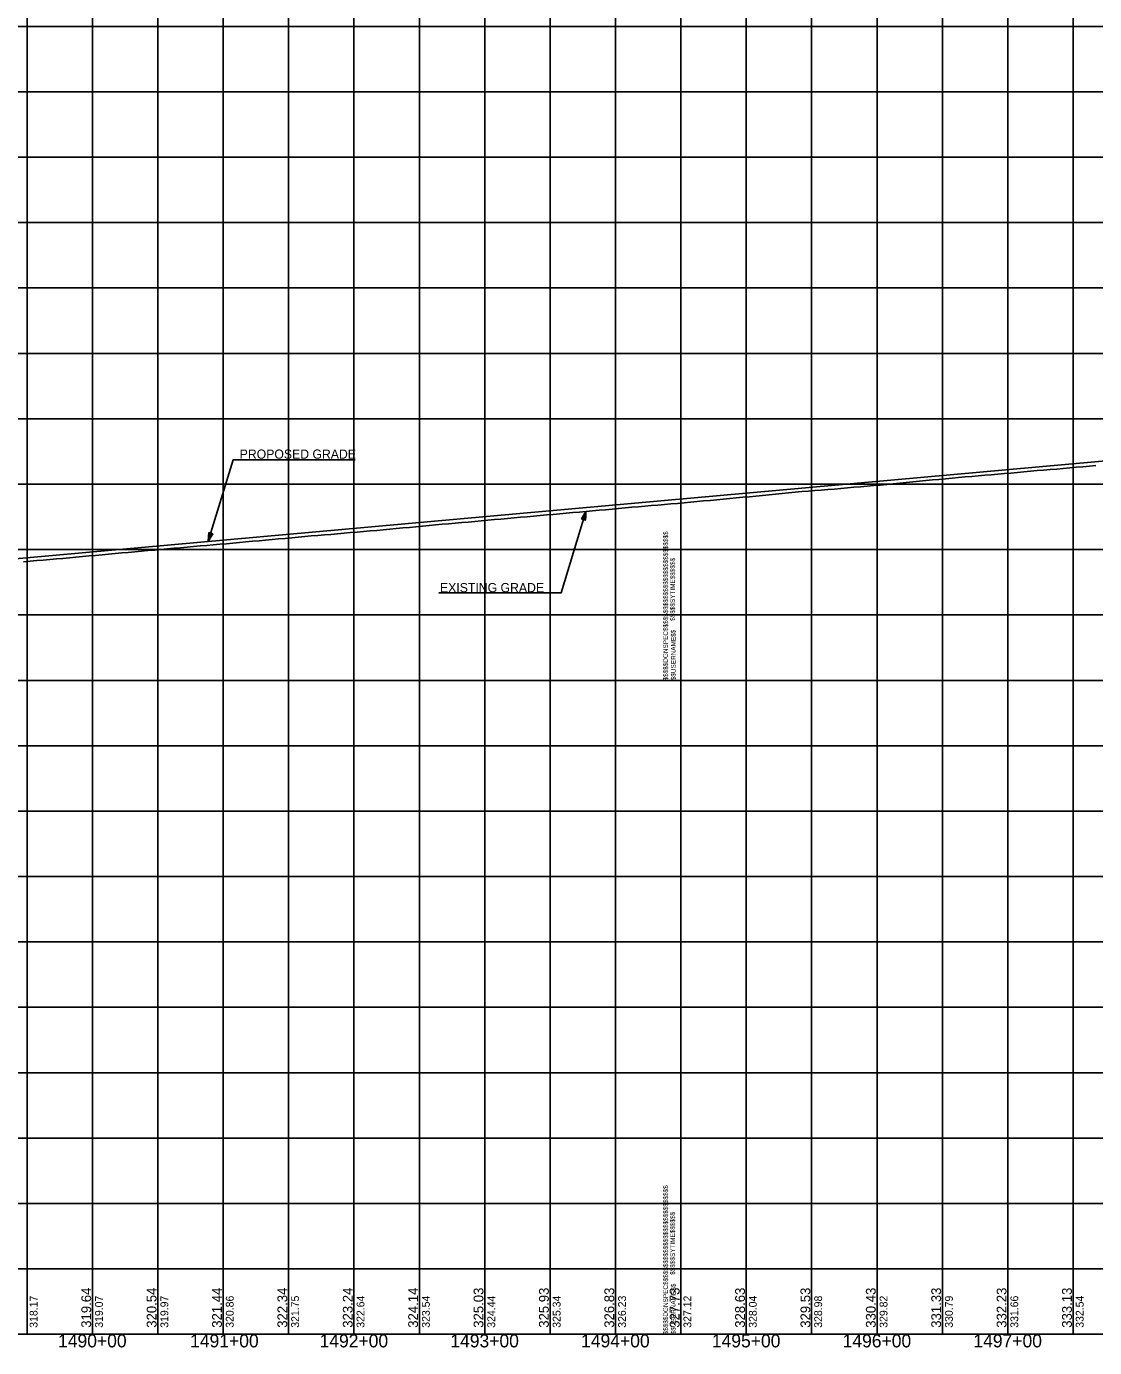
# Model space of a CAD drawing. Extents: x -90830 to 2015517, y -20856 to 836331.
# Drawn here: x 37873 to 38690, y -19397 to -18387 of the extents above; entities that cross this region are included whole.
import ezdxf

# ---------------------------------------------------------------- set-up
doc = ezdxf.new("R2010")
doc.units = 0
for name, color, linetype in [('Level 1', 7, 'Continuous'), ('RD_DDB_Profile_Elev', 7, 'Continuous'), ('RD_DDB_Profile_EX', 7, 'Continuous'), ('RD_DDB_Profile_PR', 7, 'Continuous'), ('RD_DDB_StaTX', 7, 'Continuous'), ('RD_DDB_StripGrade', 7, 'Continuous'), ('RD_GPK_Profile_Cell', 7, 'Continuous'), ('RD_PD_Final_TX', 7, 'Continuous')]:
    doc.layers.add(name, color=color, linetype=linetype)

msp = doc.modelspace()

# ---------------------------------------------------------------- linework, layer by layer
at = {"layer": 'Level 1'}
for p, q in [((37873.5, -17886.5), (37873.5, -18386.5)), ((37923.5, -17886.5), (37923.5, -18386.5)), ((37973.5, -17886.5), (37973.5, -18386.5)), ((38023.5, -17886.5), (38023.5, -18386.5)), ((38073.5, -17886.5), (38073.5, -18386.5)), ((38123.5, -17886.5), (38123.5, -18386.5)), ((38173.5, -17886.5), (38173.5, -18386.5)), ((38223.5, -17886.5), (38223.5, -18386.5)), ((38273.5, -17886.5), (38273.5, -18386.5)), ((38323.5, -17886.5), (38323.5, -18386.5)), ((38373.5, -17886.5), (38373.5, -18386.5)), ((38373.5, -17886.5), (38373.5, -18386.5)), ((38373.5, -17886.5), (38373.5, -18386.5)), ((38423.5, -17886.5), (38423.5, -18386.5)), ((38473.5, -17886.5), (38473.5, -18386.5)), ((38523.5, -17886.5), (38523.5, -18386.5)), ((38573.5, -17886.5), (38573.5, -18386.5)), ((38623.5, -17886.5), (38623.5, -18386.5)), ((38673.5, -17886.5), (38673.5, -18386.5)), ((36773.5, -18386.5), (38373.5, -18386.5)), ((36773.5, -18386.5), (38373.5, -18386.5)), ((37873.5, -18386.5), (37873.5, -18886.5)), ((37923.5, -18386.5), (37923.5, -18886.5)), ((37973.5, -18386.5), (37973.5, -18886.5)), ((38023.5, -18386.5), (38023.5, -18886.5)), ((38073.5, -18386.5), (38073.5, -18886.5)), ((38123.5, -18386.5), (38123.5, -18886.5)), ((38173.5, -18386.5), (38173.5, -18886.5)), ((38223.5, -18386.5), (38223.5, -18886.5)), ((38273.5, -18386.5), (38273.5, -18886.5)), ((38323.5, -18386.5), (38323.5, -18886.5)), ((38373.5, -18386.5), (38373.5, -18886.5)), ((38373.5, -18386.5), (38373.5, -18886.5)), ((38373.5, -18386.5), (39973.5, -18386.5)), ((38373.5, -18386.5), (38373.5, -18886.5)), ((38373.5, -18386.5), (39973.5, -18386.5)), ((38423.5, -18386.5), (38423.5, -18886.5)), ((38473.5, -18386.5), (38473.5, -18886.5)), ((38523.5, -18386.5), (38523.5, -18886.5)), ((38573.5, -18386.5), (38573.5, -18886.5)), ((38623.5, -18386.5), (38623.5, -18886.5)), ((38673.5, -18386.5), (38673.5, -18886.5)), ((36773.5, -18436.5), (38373.5, -18436.5)), ((38373.5, -18436.5), (39973.5, -18436.5)), ((36773.5, -18486.5), (38373.5, -18486.5)), ((38373.5, -18486.5), (39973.5, -18486.5)), ((36773.5, -18536.5), (38373.5, -18536.5)), ((38373.5, -18536.5), (39973.5, -18536.5)), ((36773.5, -18586.5), (38373.5, -18586.5)), ((38373.5, -18586.5), (39973.5, -18586.5)), ((36773.5, -18636.5), (38373.5, -18636.5)), ((38373.5, -18636.5), (39973.5, -18636.5)), ((36773.5, -18686.5), (38373.5, -18686.5)), ((38373.5, -18686.5), (39973.5, -18686.5)), ((36773.5, -18736.5), (38373.5, -18736.5)), ((38373.5, -18736.5), (39973.5, -18736.5)), ((36773.5, -18786.5), (38373.5, -18786.5)), ((38373.5, -18786.5), (39973.5, -18786.5)), ((36773.5, -18836.5), (38373.5, -18836.5)), ((38373.5, -18836.5), (39973.5, -18836.5)), ((36773.5, -18886.5), (38373.5, -18886.5)), ((36773.5, -18886.5), (38373.5, -18886.5)), ((37873.5, -18886.5), (37873.5, -19386.5)), ((37923.5, -18886.5), (37923.5, -19386.5)), ((37973.5, -18886.5), (37973.5, -19386.5)), ((38023.5, -18886.5), (38023.5, -19386.5)), ((38073.5, -18886.5), (38073.5, -19386.5)), ((38123.5, -18886.5), (38123.5, -19386.5)), ((38173.5, -18886.5), (38173.5, -19386.5)), ((38223.5, -18886.5), (38223.5, -19386.5)), ((38273.5, -18886.5), (38273.5, -19386.5)), ((38323.5, -18886.5), (38323.5, -19386.5)), ((38373.5, -18886.5), (39973.5, -18886.5)), ((38373.5, -18886.5), (38373.5, -19386.5)), ((38373.5, -18886.5), (38373.5, -19386.5)), ((38373.5, -18886.5), (39973.5, -18886.5)), ((38373.5, -18886.5), (38373.5, -19386.5)), ((38423.5, -18886.5), (38423.5, -19386.5)), ((38473.5, -18886.5), (38473.5, -19386.5)), ((38523.5, -18886.5), (38523.5, -19386.5)), ((38573.5, -18886.5), (38573.5, -19386.5)), ((38623.5, -18886.5), (38623.5, -19386.5)), ((38673.5, -18886.5), (38673.5, -19386.5)), ((36773.5, -18936.5), (38373.5, -18936.5)), ((38373.5, -18936.5), (39973.5, -18936.5)), ((36773.5, -18986.5), (38373.5, -18986.5)), ((38373.5, -18986.5), (39973.5, -18986.5)), ((36773.5, -19036.5), (38373.5, -19036.5)), ((38373.5, -19036.5), (39973.5, -19036.5)), ((36773.5, -19086.5), (38373.5, -19086.5)), ((38373.5, -19086.5), (39973.5, -19086.5)), ((36773.5, -19136.5), (38373.5, -19136.5)), ((38373.5, -19136.5), (39973.5, -19136.5)), ((36773.5, -19186.5), (38373.5, -19186.5)), ((38373.5, -19186.5), (39973.5, -19186.5)), ((36773.5, -19236.5), (38373.5, -19236.5)), ((38373.5, -19236.5), (39973.5, -19236.5)), ((36773.5, -19286.5), (38373.5, -19286.5)), ((38373.5, -19286.5), (39973.5, -19286.5)), ((36773.5, -19336.5), (38373.5, -19336.5)), ((38373.5, -19336.5), (39973.5, -19336.5)), ((36773.5, -19386.5), (38373.5, -19386.5)), ((38373.5, -19386.5), (39973.5, -19386.5))]:
    msp.add_line(p, q, dxfattribs=at)
at = {"layer": 'RD_DDB_Profile_EX'}
for points in [[(38420.9, -18746.5), (38425.9, -18746.1), (38430.9, -18745.6), (38435.9, -18745.1), (38440.9, -18744.6), (38445.9, -18744.1), (38450.9, -18743.7), (38455.9, -18743.2), (38460.9, -18742.7), (38465.9, -18742.2), (38470.9, -18741.8), (38475.9, -18741.4), (38480.9, -18741), (38485.9, -18740.6), (38490.9, -18740.2), (38495.9, -18739.8), (38500.9, -18739.4), (38505.9, -18738.9), (38510.9, -18738.5), (38515.9, -18738.1), (38520.9, -18737.6), (38525.9, -18737.2), (38530.9, -18736.7), (38535.9, -18736.2), (38540.9, -18735.7), (38545.9, -18735.2), (38550.9, -18734.7), (38555.9, -18734.2), (38560.9, -18733.7), (38565.9, -18733.3), (38570.9, -18732.8), (38575.9, -18732.3), (38580.9, -18731.9), (38585.9, -18731.4), (38590.9, -18731), (38595.9, -18730.6), (38600.9, -18730.1), (38605.9, -18729.7), (38610.9, -18729.3), (38615.9, -18728.9), (38620.9, -18728.4), (38625.9, -18728), (38630.9, -18727.5), (38635.9, -18727), (38640.9, -18726.6), (38645.9, -18726.1), (38650.9, -18725.7), (38655.9, -18725.3), (38660.9, -18724.9), (38665.9, -18724.5), (38670.9, -18724), (38675.9, -18723.6), (38680.9, -18723.2), (38685.9, -18722.7), (38690.9, -18722.3)], [(37920.9, -18791.4), (37925.9, -18791), (37930.9, -18790.5), (37935.9, -18790), (37940.9, -18789.6), (37945.9, -18789.1), (37950.9, -18788.7), (37955.9, -18788.2), (37960.9, -18787.8), (37965.9, -18787.3), (37970.9, -18786.9), (37975.9, -18786.4), (37980.9, -18786), (37985.9, -18785.5), (37990.9, -18785.1), (37995.9, -18784.6), (38000.9, -18784.2), (38005.9, -18783.7), (38010.9, -18783.3), (38015.9, -18782.8), (38020.9, -18782.4), (38025.9, -18782), (38030.9, -18781.5), (38035.9, -18781.1), (38040.9, -18780.7), (38045.9, -18780.2), (38050.9, -18779.8), (38055.9, -18779.3), (38060.9, -18778.9), (38065.9, -18778.4), (38070.9, -18778), (38075.9, -18777.5), (38080.9, -18777), (38085.9, -18776.6), (38090.9, -18776.1), (38095.9, -18775.7), (38100.9, -18775.3), (38105.9, -18774.9), (38110.9, -18774.5), (38115.9, -18774), (38120.9, -18773.5), (38125.9, -18773.1), (38130.9, -18772.6), (38135.9, -18772.2), (38140.9, -18771.8), (38145.9, -18771.3), (38150.9, -18770.9), (38155.9, -18770.4), (38160.9, -18770), (38165.9, -18769.5), (38170.9, -18769), (38175.9, -18768.6), (38180.9, -18768.1), (38185.9, -18767.6), (38190.9, -18767.2), (38195.9, -18766.8), (38200.9, -18766.3), (38205.9, -18765.9), (38210.9, -18765.5), (38215.9, -18765), (38220.9, -18764.5), (38225.9, -18764.1), (38230.9, -18763.6), (38235.9, -18763.2), (38240.9, -18762.7), (38245.9, -18762.2), (38250.9, -18761.8), (38255.9, -18761.4), (38260.9, -18760.9), (38265.9, -18760.5), (38270.9, -18760), (38275.9, -18759.6), (38280.9, -18759.1), (38285.9, -18758.7), (38290.9, -18758.2), (38295.9, -18757.8), (38300.9, -18757.3), (38305.9, -18756.9), (38310.9, -18756.4), (38315.9, -18756), (38320.9, -18755.6), (38325.9, -18755.1), (38330.9, -18754.7), (38335.9, -18754.2), (38340.9, -18753.8), (38345.9, -18753.3), (38350.9, -18752.9), (38355.9, -18752.5), (38360.9, -18752), (38365.9, -18751.6), (38370.9, -18751.2), (38375.9, -18750.7), (38380.9, -18750.2), (38385.9, -18749.8), (38390.9, -18749.3), (38395.9, -18748.9), (38400.9, -18748.4), (38405.9, -18747.9), (38410.9, -18747.5), (38415.9, -18747), (38420.9, -18746.5)], [(37870.9, -18795.9), (37875.9, -18795.4), (37880.9, -18794.9), (37885.9, -18794.5), (37890.9, -18794), (37895.9, -18793.6), (37900.9, -18793.2), (37905.9, -18792.7), (37910.9, -18792.3), (37915.9, -18791.9), (37920.9, -18791.4)]]:
    msp.add_lwpolyline(points, dxfattribs=at)
at = {"layer": 'RD_DDB_Profile_PR'}
msp.add_line((36726, -18896), (39423.5, -18653.4), dxfattribs=at)
at = {"layer": 'RD_GPK_Profile_Cell'}
msp.add_line((4823.5, -19386.5), (75223.5, -19386.5), dxfattribs=at)
at = {"layer": 'RD_PD_Final_TX'}
for p, q in [((38300.9, -18757.3), (38297.5, -18763)), ((38299.1, -18763.5), (38300.9, -18757.3)), ((38300.9, -18757.3), (38300.6, -18764)), ((38300.6, -18764), (38297.5, -18763)), ((38012.1, -18780.2), (38012.4, -18773.5)), ((38014, -18774), (38012.1, -18780.2)), ((38012.1, -18780.2), (38015.5, -18774.5)), ((38012.4, -18773.5), (38015.5, -18774.5))]:
    msp.add_line(p, q, dxfattribs=at)
for points in [[(38124.5, -18717.8), (38031.2, -18717.8), (38012.1, -18780.2)], [(38188.5, -18819.7), (38281.9, -18819.7), (38300.9, -18757.3)], [(38300.8, -18757.7), (38299, -18763.4), (38300.7, -18757.9), (38299, -18763.4), (38300.6, -18758.1), (38298.9, -18763.4), (38300.5, -18758.2), (38298.9, -18763.4), (38300.3, -18758.4), (38298.8, -18763.4), (38300.2, -18758.6), (38298.7, -18763.3), (38300.1, -18758.8), (38298.7, -18763.3), (38299.9, -18759.1), (38298.6, -18763.3), (38299.8, -18759.4), (38298.5, -18763.3), (38299.7, -18759.6), (38298.5, -18763.3), (38299.5, -18759.8), (38298.4, -18763.3), (38299.3, -18760.1), (38298.4, -18763.2), (38299.1, -18760.4), (38298.3, -18763.2), (38299, -18760.7), (38298.2, -18763.2), (38298.8, -18761), (38298.2, -18763.2), (38298.7, -18761.3), (38298.1, -18763.1), (38298.5, -18761.5), (38298, -18763.1), (38298.3, -18761.7), (38298, -18763.1), (38298.2, -18762.1), (38297.9, -18763.1), (38298.1, -18762.3), (38297.8, -18763.1), (38297.9, -18762.4), (38297.7, -18763), (38297.6, -18763), (38297.7, -18763)], [(38299.1, -18763.4), (38300.9, -18757.7), (38299.2, -18763.5), (38300.9, -18758), (38299.2, -18763.5), (38300.9, -18758.1), (38299.3, -18763.5), (38300.9, -18758.4), (38299.4, -18763.5), (38300.8, -18758.7), (38299.5, -18763.6), (38300.8, -18759.1), (38299.5, -18763.6), (38300.8, -18759.4), (38299.6, -18763.6), (38300.8, -18759.7), (38299.7, -18763.6), (38300.7, -18760), (38299.7, -18763.6), (38300.7, -18760.3), (38299.8, -18763.7), (38300.7, -18760.6), (38299.9, -18763.7), (38300.7, -18761.1), (38300, -18763.7), (38300.7, -18761.4), (38300, -18763.7), (38300.7, -18761.8), (38300.1, -18763.7), (38300.6, -18762.2), (38300.2, -18763.8), (38300.6, -18762.5), (38300.3, -18763.8), (38300.6, -18762.8), (38300.3, -18763.9), (38300.6, -18763.2), (38300.4, -18763.8), (38300.6, -18763.6), (38300.5, -18763.8)], [(38013.9, -18774.1), (38012.2, -18779.8), (38013.9, -18774), (38012.2, -18779.6), (38013.8, -18774), (38012.2, -18779.4), (38013.7, -18774), (38012.2, -18779.1), (38013.7, -18774), (38012.2, -18778.8), (38013.6, -18773.9), (38012.3, -18778.4), (38013.5, -18773.9), (38012.3, -18778.1), (38013.5, -18773.9), (38012.3, -18777.8), (38013.4, -18773.9), (38012.3, -18777.5), (38013.3, -18773.9), (38012.3, -18777.2), (38013.2, -18773.9), (38012.3, -18776.9), (38013.2, -18773.8), (38012.4, -18776.4), (38013.1, -18773.8), (38012.4, -18776.1), (38013, -18773.8), (38012.4, -18775.7), (38012.9, -18773.8), (38012.4, -18775.3), (38012.8, -18773.7), (38012.4, -18775), (38012.8, -18773.7), (38012.4, -18774.7), (38012.7, -18773.6), (38012.5, -18774.3), (38012.6, -18773.7), (38012.5, -18773.9), (38012.5, -18773.7)], [(38012.3, -18779.8), (38014, -18774.1), (38012.4, -18779.6), (38014.1, -18774.1), (38012.5, -18779.4), (38014.1, -18774.1), (38012.6, -18779.3), (38014.2, -18774.1), (38012.7, -18779.1), (38014.3, -18774.1), (38012.8, -18778.9), (38014.3, -18774.2), (38013, -18778.7), (38014.4, -18774.2), (38013.1, -18778.4), (38014.5, -18774.2), (38013.2, -18778.2), (38014.5, -18774.2), (38013.4, -18777.9), (38014.6, -18774.2), (38013.6, -18777.7), (38014.7, -18774.3), (38013.7, -18777.4), (38014.7, -18774.3), (38013.9, -18777.1), (38014.8, -18774.3), (38014.1, -18776.8), (38014.8, -18774.3), (38014.2, -18776.6), (38014.9, -18774.3), (38014.4, -18776.3), (38015, -18774.4), (38014.5, -18776), (38015, -18774.4), (38014.7, -18775.8), (38015.1, -18774.5), (38014.9, -18775.4), (38015.2, -18774.4), (38015, -18775.2), (38015.3, -18774.5), (38015.1, -18775.1), (38015.4, -18774.6), (38015.4, -18774.5), (38015.3, -18774.5)]]:
    msp.add_lwpolyline(points, dxfattribs=at)

# ---------------------------------------------------------------- texts
at = {"layer": 'Level 1'}
for s, p in [('$$$$$DGNSPEC$$$$$$$$$$$$$$$$$$$$$$$$$$$$', (38363.6, -18886.6)), ('$$$$$SYTIME$$$$$$', (38368.9, -18841)), ('$$USERNAME$$', (38369.5, -18886.4)), ('$$$$$DGNSPEC$$$$$$$$$$$$$$$$$$$$$$$$$$$$', (38363.6, -19386.6)), ('$$$$$SYTIME$$$$$$', (38368.9, -19341)), ('$$USERNAME$$', (38369.5, -19386.4))]:
    msp.add_text(s, height=3.544, rotation=90, dxfattribs=at).set_placement(p)
at = {"layer": 'RD_DDB_Profile_Elev'}
for s, p in [('319.64', (37922.5, -19381.5)), ('320.54', (37972.5, -19381.5)), ('321.44', (38022.5, -19381.5)), ('322.34', (38072.5, -19381.5)), ('323.24', (38122.5, -19381.5)), ('324.14', (38172.5, -19381.5)), ('325.03', (38222.5, -19381.5)), ('325.93', (38272.5, -19381.5)), ('326.83', (38322.5, -19381.5)), ('327.73', (38372.5, -19381.5)), ('328.63', (38422.5, -19381.5)), ('329.53', (38472.5, -19381.5)), ('330.43', (38522.5, -19381.5)), ('331.33', (38572.5, -19381.5)), ('332.23', (38622.5, -19381.5)), ('333.13', (38672.5, -19381.5))]:
    msp.add_text(s, height=7.5, rotation=90, dxfattribs=at).set_placement(p)
at = {"layer": 'RD_DDB_StaTX'}
for s, p in [('1490+00', (37897.2, -19396.5)), ('1491+00', (37998.2, -19396.5)), ('1492+00', (38097.2, -19396.5)), ('1493+00', (38197.2, -19396.5)), ('1494+00', (38297.2, -19396.5)), ('1495+00', (38397.2, -19396.5)), ('1496+00', (38497.2, -19396.5)), ('1497+00', (38597.2, -19396.5))]:
    msp.add_text(s, height=10, dxfattribs=at).set_placement(p)
at = {"layer": 'RD_DDB_StripGrade'}
for s, p in [('318.17', (37881.5, -19381.5)), ('319.07', (37931.5, -19381.5)), ('319.97', (37981.5, -19381.5)), ('320.86', (38031.5, -19381.5)), ('321.75', (38081.5, -19381.5)), ('322.64', (38131.5, -19381.5)), ('323.54', (38181.5, -19381.5)), ('324.44', (38231.5, -19381.5)), ('325.34', (38281.5, -19381.5)), ('326.23', (38331.5, -19381.5)), ('327.12', (38381.5, -19381.5)), ('328.04', (38431.5, -19381.5)), ('328.98', (38481.5, -19381.5)), ('329.82', (38531.5, -19381.5)), ('330.79', (38581.5, -19381.5)), ('331.66', (38631.5, -19381.5)), ('332.54', (38681.5, -19381.5))]:
    msp.add_text(s, height=6, rotation=90, dxfattribs=at).set_placement(p)
at = {"layer": 'RD_PD_Final_TX'}
for s, p in [('PROPOSED GRADE', (38036.1, -18717)), ('EXISTING GRADE', (38189.3, -18819.1))]:
    msp.add_text(s, height=7, dxfattribs=at).set_placement(p)

doc.saveas('drawing.dxf')
